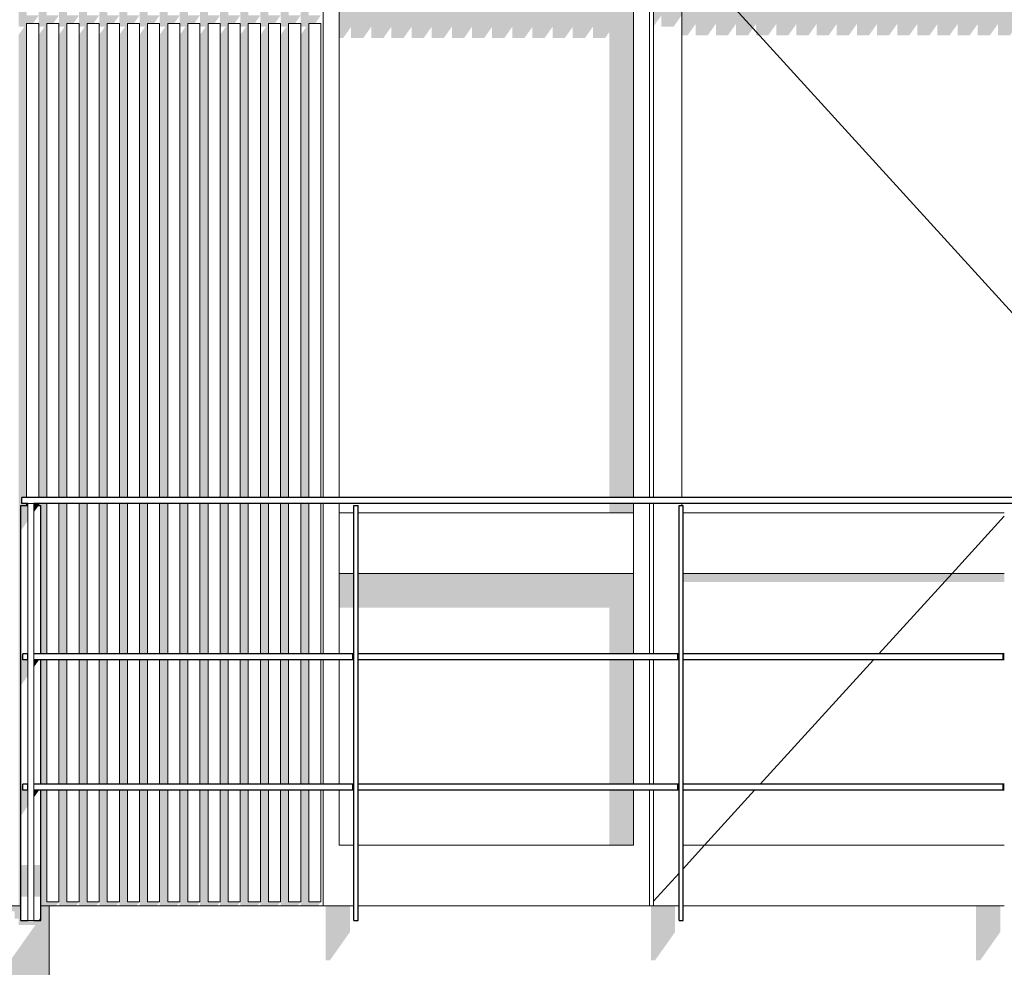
# Model space of a CAD drawing. Header units: metres. Extents: x -52 to 321, y -8 to 26.
# Tile 278 of 333: x 302.97 to 305.41, y 3.19 to 5.55. Entities that reach past the tile are written whole.
import ezdxf

# ---------------------------------------------------------------- set-up
doc = ezdxf.new("R2010")
doc.units = ezdxf.units.M
doc.header["$MEASUREMENT"] = 0
for name, color, linetype in [('10 Wand außen', 7, 'Continuous'), ('20 Decke', 7, 'Continuous'), ('40 Absturzsicherung', 7, 'Continuous'), ('50 Sanitäreinrichtung', 7, 'Continuous'), ('94 Genehmigungsplanung Bemaßung', 7, 'Continuous')]:
    doc.layers.add(name, color=color, linetype=linetype)
doc.styles.add('ERSTELLTER_STIL_2', font='arial.ttf')
doc.dimstyles.new('ERSTELLTER_STIL__1', dxfattribs={"dimtxt": 0.25, "dimasz": 0.19, "dimexe": 0.18, "dimexo": 0.1, "dimgap": 0, "dimtad": 1, "dimtih": 1, "dimtoh": 1, "dimzin": 0, "dimdsep": 46, "dimtxsty": 'ERSTELLTER_STIL_2', "dimblk": 'ARROWHEAD_6', "dimblk1": 'ARROWHEAD_6', "dimblk2": 'ARROWHEAD_6', "dimcen": 0.09, "dimclrd": 7, "dimclre": 7, "dimclrt": 7, "dimazin": 0, "dimtfac": 1, "dimtdec": 4, "dimtmove": 0, "dimatfit": 3, "dimfxl": 1, "dimtolj": 1, "dimtzin": 0, "dimarcsym": 0})

# ---------------------------------------------------------------- blocks, each defined once
blk = doc.blocks.new('*D55', base_point=(33626.1154, -0.0027))
at = {"layer": '94 Genehmigungsplanung Bemaßung', "color": 7, "linetype": 'Continuous', "lineweight": 13}
for p, q in [((297.0161, 9.1905), (297.0161, 9.5655)), ((312.8361, 9.1905), (312.8361, 9.5655)), ((297.1161, 9.478), (296.9161, 9.278)), ((312.7361, 9.278), (312.9361, 9.478)), ((296.8661, 9.378), (297.0161, 9.378)), ((297.0161, 9.378), (312.8361, 9.378)), ((312.8361, 9.378), (312.9861, 9.378))]:
    blk.add_line(p, q, dxfattribs=at)
at = {"layer": '94 Genehmigungsplanung Bemaßung', "color": 7, "lineweight": 13, "insert": (304.4971, 9.428), "char_height": 0.25, "attachment_point": 7, "style": 'ERSTELLTER_STIL_2'}
blk.add_mtext('\\A1;{\\pql;\\fArial|b0|i0|c0|p0;\\W1.000000;15,82}', dxfattribs=at)
blk = doc.blocks.new('ARROWHEAD_6')
at = {"color": 0, "linetype": 'Continuous', "lineweight": 0}
for p, q in [((-0.5, -0.5), (0.5, 0.5)), ((0, 0), (-1, 0))]:
    blk.add_line(p, q, dxfattribs=at)

msp = doc.modelspace()

# ---------------------------------------------------------------- hatches: boundary and pattern name
at = {"layer": '10 Wand außen', "linetype": 'Continuous', "lineweight": 0, "true_color": 0x000000}
for points in [[(303.7616, 5.8073), (303.7616, 5.5008), (303.7711, 5.5008), (303.7911, 5.5291), (303.7911, 5.5008), (303.8211, 5.5008), (303.8411, 5.5291), (303.8411, 5.5008), (303.8711, 5.5008), (303.8911, 5.5291), (303.8911, 5.5008), (303.9211, 5.5008), (303.9411, 5.5291), (303.9411, 5.5008), (303.9711, 5.5008), (303.9911, 5.5291), (303.9911, 5.5008), (304.0211, 5.5008), (304.0411, 5.5291), (304.0411, 5.5008), (304.0711, 5.5008), (304.0911, 5.5291), (304.0911, 5.5008), (304.1211, 5.5008), (304.1411, 5.5291), (304.1411, 5.5008), (304.1711, 5.5008), (304.1911, 5.5291), (304.1911, 5.5008), (304.2211, 5.5008), (304.2411, 5.5291), (304.2411, 5.5008), (304.2711, 5.5008), (304.2911, 5.5291), (304.2911, 5.5008), (304.3211, 5.5008), (304.3411, 5.5291), (304.3411, 5.5008), (304.3711, 5.5008), (304.3911, 5.5291), (304.3911, 5.5008), (304.4211, 5.5008), (304.4315, 5.5155), (304.4315, 4.3603), (304.4915, 4.3603), (304.4915, 5.8073)], [(304.6115, 5.7273), (304.5415, 5.7273), (304.5415, 5.5296), (304.5611, 5.5573), (304.5611, 5.5291), (304.5911, 5.5291), (304.6111, 5.5573), (304.6111, 5.5291), (304.6115, 5.5291)], [(305.5715, 5.7273), (304.6115, 5.7273), (304.6115, 5.5078), (304.6261, 5.5078), (304.6461, 5.5361), (304.6461, 5.5078), (304.6761, 5.5078), (304.6961, 5.5361), (304.6961, 5.5078), (304.7261, 5.5078), (304.7461, 5.5361), (304.7461, 5.5078), (304.7761, 5.5078), (304.7961, 5.5361), (304.7961, 5.5078), (304.8261, 5.5078), (304.8461, 5.5361), (304.8461, 5.5078), (304.8761, 5.5078), (304.8961, 5.5361), (304.8961, 5.5078), (304.9261, 5.5078), (304.9461, 5.5361), (304.9461, 5.5078), (304.9761, 5.5078), (304.9961, 5.5361), (304.9961, 5.5078), (305.0261, 5.5078), (305.0461, 5.5361), (305.0461, 5.5078), (305.0761, 5.5078), (305.0961, 5.5361), (305.0961, 5.5078), (305.1261, 5.5078), (305.1461, 5.5361), (305.1461, 5.5078), (305.1761, 5.5078), (305.1961, 5.5361), (305.1961, 5.5078), (305.2261, 5.5078), (305.2461, 5.5361), (305.2461, 5.5078), (305.2761, 5.5078), (305.2961, 5.5361), (305.2961, 5.5078), (305.3261, 5.5078), (305.3461, 5.5361), (305.3461, 5.5078), (305.3761, 5.5078), (305.3961, 5.5361), (305.3961, 5.5078), (305.4261, 5.5078), (305.4461, 5.5361), (305.4461, 5.5078), (305.4761, 5.5078), (305.4961, 5.5361), (305.4961, 5.2178), (305.5102, 5.2178), (305.4961, 5.1978), (305.4961, 4.3603), (305.5715, 4.3603)], [(304.4315, 4.3453), (304.4315, 4.3223), (304.4915, 4.3223), (304.4915, 4.3453)], [(303.7616, 4.1723), (303.7616, 4.0874), (303.7983, 4.0874), (303.7983, 4.1723)], [(304.4915, 4.1723), (303.8083, 4.1723), (303.8083, 4.0874), (304.4315, 4.0874), (304.4315, 3.9722), (304.4915, 3.9722)], [(305.4119, 4.1723), (304.6151, 4.1723), (304.6151, 4.151), (305.4119, 4.151)], [(304.4315, 3.9572), (304.4315, 3.6487), (304.4915, 3.6487), (304.4915, 3.9572)], [(304.4315, 3.4973), (304.4915, 3.4973), (304.4915, 3.6337), (304.4315, 3.6337)]]:
    msp.add_hatch(color=18, dxfattribs=at).paths.add_polyline_path(points)
h = msp.add_hatch(color=18, dxfattribs=at)
h.paths.add_polyline_path([(297.0961, 3.329), (297.099, 3.3331), (297.1061, 3.3331), (297.1061, 3.3148), (297.1361, 3.3148), (297.149, 3.3331), (297.1561, 3.3331), (297.1561, 3.3148), (297.1861, 3.3148), (297.199, 3.3331), (297.2061, 3.3331), (297.2061, 3.3148), (297.2361, 3.3148), (297.249, 3.3331), (297.2561, 3.3331), (297.2561, 3.3148), (297.2861, 3.3148), (297.299, 3.3331), (297.3061, 3.3331), (297.3061, 3.3148), (297.3361, 3.3148), (297.349, 3.3331), (297.3561, 3.3331), (297.3561, 3.3148), (297.3861, 3.3148), (297.399, 3.3331), (297.4061, 3.3331), (297.4061, 3.3148), (297.4361, 3.3148), (297.449, 3.3331), (297.4561, 3.3331), (297.4561, 3.3148), (297.4861, 3.3148), (297.499, 3.3331), (297.5061, 3.3331), (297.5061, 3.3148), (297.5361, 3.3148), (297.549, 3.3331), (297.5561, 3.3331), (297.5561, 3.3148), (297.5861, 3.3148), (297.599, 3.3331), (297.6061, 3.3331), (297.6061, 3.3148), (297.6361, 3.3148), (297.649, 3.3331), (297.6561, 3.3331), (297.6561, 3.3148), (297.6861, 3.3148), (297.699, 3.3331), (297.7061, 3.3331), (297.7061, 3.3148), (297.7361, 3.3148), (297.749, 3.3331), (297.7561, 3.3331), (297.7561, 3.3148), (297.7861, 3.3148), (297.799, 3.3331), (297.8061, 3.3331), (297.8061, 3.3148), (297.8361, 3.3148), (297.849, 3.3331), (297.8561, 3.3331), (297.8561, 3.3148), (297.8861, 3.3148), (297.899, 3.3331), (297.9061, 3.3331), (297.9061, 3.3148), (297.9361, 3.3148), (297.949, 3.3331), (297.9561, 3.3331), (297.9561, 3.3148), (297.9861, 3.3148), (297.999, 3.3331), (298.0061, 3.3331), (298.0061, 3.3148), (298.0361, 3.3148), (298.049, 3.3331), (298.0561, 3.3331), (298.0561, 3.3148), (298.0861, 3.3148), (298.099, 3.3331), (298.1061, 3.3331), (298.1061, 3.3148), (298.1361, 3.3148), (298.149, 3.3331), (298.1561, 3.3331), (298.1561, 3.3148), (298.1861, 3.3148), (298.199, 3.3331), (298.2061, 3.3331), (298.2061, 3.3148), (298.2361, 3.3148), (298.249, 3.3331), (298.2561, 3.3331), (298.2561, 3.3148), (298.2861, 3.3148), (298.299, 3.3331), (298.3061, 3.3331), (298.3061, 3.3148), (298.3361, 3.3148), (298.349, 3.3331), (298.3561, 3.3331), (298.3561, 3.3148), (298.3861, 3.3148), (298.399, 3.3331), (298.4061, 3.3331), (298.4061, 3.3148), (298.4361, 3.3148), (298.449, 3.3331), (298.4561, 3.3331), (298.4561, 3.3148), (298.4861, 3.3148), (298.499, 3.3331), (298.5061, 3.3331), (298.5061, 3.3148), (298.5361, 3.3148), (298.549, 3.3331), (298.5561, 3.3331), (298.5561, 3.3148), (298.5861, 3.3148), (298.599, 3.3331), (298.6061, 3.3331), (298.6061, 3.3148), (298.6361, 3.3148), (298.649, 3.3331), (298.6561, 3.3331), (298.6561, 3.3148), (298.6861, 3.3148), (298.699, 3.3331), (298.7061, 3.3331), (298.7061, 3.3148), (298.7361, 3.3148), (298.749, 3.3331), (298.7561, 3.3331), (298.7561, 3.3148), (298.7861, 3.3148), (298.799, 3.3331), (298.8061, 3.3331), (298.8061, 3.3148), (298.8361, 3.3148), (298.849, 3.3331), (298.8561, 3.3331), (298.8561, 3.3148), (298.8861, 3.3148), (298.899, 3.3331), (298.9061, 3.3331), (298.9061, 3.3148), (298.9361, 3.3148), (298.949, 3.3331), (298.9561, 3.3331), (298.9561, 3.3148), (298.9861, 3.3148), (298.999, 3.3331), (299.0061, 3.3331), (299.0061, 3.3148), (299.0361, 3.3148), (299.049, 3.3331), (299.0561, 3.3331), (299.0561, 3.3148), (299.0861, 3.3148), (299.099, 3.3331), (299.1061, 3.3331), (299.1061, 3.3148), (299.1361, 3.3148), (299.149, 3.3331), (299.1561, 3.3331), (299.1561, 3.3148), (299.1861, 3.3148), (299.199, 3.3331), (299.2061, 3.3331), (299.2061, 3.3148), (299.2361, 3.3148), (299.249, 3.3331), (299.2561, 3.3331), (299.2561, 3.3148), (299.2861, 3.3148), (299.299, 3.3331), (299.3061, 3.3331), (299.3061, 3.3148), (299.3361, 3.3148), (299.349, 3.3331), (299.3561, 3.3331), (299.3561, 3.3148), (299.3861, 3.3148), (299.399, 3.3331), (299.4061, 3.3331), (299.4061, 3.3148), (299.4361, 3.3148), (299.449, 3.3331), (299.4561, 3.3331), (299.4561, 3.3148), (299.4861, 3.3148), (299.499, 3.3331), (299.5061, 3.3331), (299.5061, 3.3148), (299.5361, 3.3148), (299.549, 3.3331), (299.5561, 3.3331), (299.5561, 3.3148), (299.5861, 3.3148), (299.599, 3.3331), (299.6061, 3.3331), (299.6061, 3.3148), (299.6361, 3.3148), (299.649, 3.3331), (299.6561, 3.3331), (299.6561, 3.3148), (299.6861, 3.3148), (299.699, 3.3331), (299.7061, 3.3331), (299.7061, 3.3148), (299.7361, 3.3148), (299.749, 3.3331), (299.7561, 3.3331), (299.7561, 3.3148), (299.7861, 3.3148), (299.799, 3.3331), (299.8061, 3.3331), (299.8061, 3.3148), (299.8361, 3.3148), (299.849, 3.3331), (299.8561, 3.3331), (299.8561, 3.3148), (299.8861, 3.3148), (299.899, 3.3331), (299.9061, 3.3331), (299.9061, 3.3148), (299.9361, 3.3148), (299.949, 3.3331), (299.9561, 3.3331), (299.9561, 3.3148), (299.9861, 3.3148), (299.999, 3.3331), (300.0061, 3.3331), (300.0061, 3.3148), (300.0361, 3.3148), (300.049, 3.3331), (300.0561, 3.3331), (300.0561, 3.3148), (300.0861, 3.3148), (300.099, 3.3331), (300.1061, 3.3331), (300.1061, 3.3148), (300.1361, 3.3148), (300.149, 3.3331), (300.1561, 3.3331), (300.1561, 3.3148), (300.1861, 3.3148), (300.199, 3.3331), (300.2061, 3.3331), (300.2061, 3.3148), (300.2361, 3.3148), (300.249, 3.3331), (300.2561, 3.3331), (300.2561, 3.3148), (300.2861, 3.3148), (300.299, 3.3331), (300.3061, 3.3331), (300.3061, 3.3148), (300.3361, 3.3148), (300.349, 3.3331), (300.3561, 3.3331), (300.3561, 3.3148), (300.3861, 3.3148), (300.399, 3.3331), (300.4061, 3.3331), (300.4061, 3.3148), (300.4361, 3.3148), (300.449, 3.3331), (300.4561, 3.3331), (300.4561, 3.3148), (300.4861, 3.3148), (300.499, 3.3331), (300.5061, 3.3331), (300.5061, 3.3148), (300.5361, 3.3148), (300.549, 3.3331), (300.5561, 3.3331), (300.5561, 3.3148), (300.5861, 3.3148), (300.599, 3.3331), (300.6061, 3.3331), (300.6061, 3.3148), (300.6361, 3.3148), (300.649, 3.3331), (300.6561, 3.3331), (300.6561, 3.3148), (300.6861, 3.3148), (300.699, 3.3331), (300.7061, 3.3331), (300.7061, 3.3148), (300.7361, 3.3148), (300.749, 3.3331), (300.7561, 3.3331), (300.7561, 3.3148), (300.7861, 3.3148), (300.799, 3.3331), (300.8061, 3.3331), (300.8061, 3.3148), (300.8361, 3.3148), (300.849, 3.3331), (300.8561, 3.3331), (300.8561, 3.3148), (300.8861, 3.3148), (300.899, 3.3331), (300.9061, 3.3331), (300.9061, 3.3148), (300.9361, 3.3148), (300.949, 3.3331), (300.9561, 3.3331), (300.9561, 3.3148), (300.9861, 3.3148), (300.999, 3.3331), (301.0061, 3.3331), (301.0061, 3.3148), (301.0361, 3.3148), (301.049, 3.3331), (301.0561, 3.3331), (301.0561, 3.3148), (301.0861, 3.3148), (301.099, 3.3331), (301.1061, 3.3331), (301.1061, 3.3148), (301.1361, 3.3148), (301.149, 3.3331), (301.1561, 3.3331), (301.1561, 3.3148), (301.1861, 3.3148), (301.199, 3.3331), (301.2061, 3.3331), (301.2061, 3.3148), (301.2361, 3.3148), (301.249, 3.3331), (301.2561, 3.3331), (301.2561, 3.3148), (301.2861, 3.3148), (301.299, 3.3331), (301.3061, 3.3331), (301.3061, 3.3148), (301.3361, 3.3148), (301.349, 3.3331), (301.3561, 3.3331), (301.3561, 3.3148), (301.3861, 3.3148), (301.399, 3.3331), (301.4061, 3.3331), (301.4061, 3.3148), (301.4361, 3.3148), (301.449, 3.3331), (301.4561, 3.3331), (301.4561, 3.3148), (301.4861, 3.3148), (301.499, 3.3331), (301.5061, 3.3331), (301.5061, 3.3148), (301.5361, 3.3148), (301.549, 3.3331), (301.5561, 3.3331), (301.5561, 3.3148), (301.5861, 3.3148), (301.599, 3.3331), (301.6061, 3.3331), (301.6061, 3.3148), (301.6361, 3.3148), (301.649, 3.3331), (301.6561, 3.3331), (301.6561, 3.3148), (301.6861, 3.3148), (301.699, 3.3331), (301.7061, 3.3331), (301.7061, 3.3148), (301.7361, 3.3148), (301.749, 3.3331), (301.7561, 3.3331), (301.7561, 3.3148), (301.7861, 3.3148), (301.799, 3.3331), (301.8061, 3.3331), (301.8061, 3.3148), (301.8361, 3.3148), (301.849, 3.3331), (301.8561, 3.3331), (301.8561, 3.3148), (301.8861, 3.3148), (301.899, 3.3331), (301.9061, 3.3331), (301.9061, 3.3148), (301.9361, 3.3148), (301.949, 3.3331), (301.9561, 3.3331), (301.9561, 3.3148), (301.9861, 3.3148), (301.999, 3.3331), (302.0061, 3.3331), (302.0061, 3.3148), (302.0361, 3.3148), (302.049, 3.3331), (302.0561, 3.3331), (302.0561, 3.3148), (302.0861, 3.3148), (302.099, 3.3331), (302.1061, 3.3331), (302.1061, 3.3148), (302.1361, 3.3148), (302.149, 3.3331), (302.1561, 3.3331), (302.1561, 3.3148), (302.1861, 3.3148), (302.199, 3.3331), (302.2061, 3.3331), (302.2061, 3.3148), (302.2348, 3.3148), (301.6066, 2.4264), (301.6066, 2.4114), (301.6216, 2.4114), (301.6216, 2.056), (301.6116, 2.0418), (301.6116, 2.0268), (301.6216, 2.0268), (301.6216, 1.7324), (301.6116, 1.7183), (301.6116, 1.7033), (301.6216, 1.7033), (301.6216, 1.3764), (301.6366, 1.3764), (301.6816, 1.44), (301.6816, 1.7033), (301.8791, 1.7033), (301.7416, 1.5088), (301.7416, 1.356), (302.4287, 1.356), (302.4287, 1.2088), (302.9616, 1.2088), (302.9616, -0.0027), (303.0916, -0.0027), (303.0916, 3.0473), (303.0416, 3.0473), (303.0416, 3.3473), (303.0216, 3.3473), (303.0216, 3.3103), (302.9716, 3.3103), (302.9716, 3.3473), (297.0961, 3.3473)])
h.paths.add_polyline_path([(301.8729, 2.4114), (301.6816, 2.1408), (301.6816, 2.4114)], flags=0)
h.paths.add_polyline_path([(301.8297, 2.0268), (301.6816, 1.8173), (301.6816, 2.0268)], flags=0)
h.paths.add_polyline_path([(301.7022, 2.0984), (301.9235, 2.4114), (302.1017, 2.4114), (301.8803, 2.0984)], flags=0)
h.paths.add_polyline_path([(301.7022, 1.7749), (301.8803, 2.0268), (302.1079, 2.0268), (301.9297, 1.7749)], flags=0)
h.paths.add_polyline_path([(301.7072, 2.49), (302.2941, 3.32), (302.2941, 3.007), (301.9285, 2.49)], flags=0)
h.paths.add_polyline_path([(301.9309, 2.0984), (302.1523, 2.4114), (302.2941, 2.4114), (302.2941, 2.3522), (302.338, 2.3522), (302.1585, 2.0984)], flags=0)
h.paths.add_polyline_path([(302.1573, 2.49), (301.9791, 2.49), (302.2941, 2.9355), (302.2941, 2.6835)], flags=0)
h.paths.add_polyline_path([(302.2941, 2.49), (302.2079, 2.49), (302.2941, 2.6119)], flags=0)
h.paths.add_polyline_path([(302.3541, 2.375), (302.3541, 2.4114), (302.3798, 2.4114)], flags=0)
h.paths.add_polyline_path([(302.3541, 3.0919), (302.3541, 3.3331), (302.3561, 3.3331), (302.3561, 3.3148), (302.3861, 3.3148), (302.399, 3.3331), (302.4061, 3.3331), (302.4061, 3.3148), (302.4361, 3.3148), (302.449, 3.3331), (302.4561, 3.3331), (302.4561, 3.3148), (302.4861, 3.3148), (302.499, 3.3331), (302.5061, 3.3331), (302.5061, 3.3148), (302.5117, 3.3148)], flags=0)
h.paths.add_polyline_path([(302.3541, 2.7684), (302.3541, 3.0203), (302.5623, 3.3148), (302.5861, 3.3148), (302.599, 3.3331), (302.6061, 3.3331), (302.6061, 3.3148), (302.6361, 3.3148), (302.649, 3.3331), (302.6561, 3.3331), (302.6561, 3.3148), (302.6861, 3.3148), (302.699, 3.3331), (302.7061, 3.3331), (302.7061, 3.3148), (302.7361, 3.3148), (302.749, 3.3331), (302.7534, 3.3331)], flags=0)
h.paths.add_polyline_path([(302.4354, 2.49), (302.3541, 2.49), (302.3541, 2.6968), (302.804, 3.3331), (302.8061, 3.3331), (302.8061, 3.3148), (302.8361, 3.3148), (302.849, 3.3331), (302.8561, 3.3331), (302.8561, 3.3148), (302.8861, 3.3148), (302.899, 3.3331), (302.9061, 3.3331), (302.9061, 3.3148), (302.9361, 3.3148), (302.949, 3.3331), (302.9561, 3.3331), (302.9561, 3.3148), (302.9666, 3.3148), (302.9666, 3.2997), (303.008, 3.2997)], flags=0)
at = {"layer": '20 Decke', "linetype": 'Continuous', "lineweight": 0, "true_color": 0x000000}
for points in [[(303.7283, 3.3473), (303.7283, 3.2113), (303.7383, 3.2113), (303.7883, 3.282), (303.7883, 3.3473)], [(304.5951, 3.3473), (304.5351, 3.3473), (304.5351, 3.2113), (304.5451, 3.2113), (304.5951, 3.282)], [(305.3419, 3.2113), (305.3519, 3.2113), (305.4019, 3.282), (305.4019, 3.3473), (305.3419, 3.3473)]]:
    msp.add_hatch(color=18, dxfattribs=at).paths.add_polyline_path(points)
at = {"layer": '40 Absturzsicherung', "linetype": 'Continuous', "lineweight": 0, "true_color": 0x000000}
for points in [[(302.9716, 4.2781), (302.9891, 4.3029), (302.9891, 4.3403), (302.9716, 4.3403)], [(303.0155, 4.3403), (303.0041, 4.3403), (303.0041, 4.3241)], [(302.9716, 3.8936), (302.9891, 3.9183), (302.9891, 3.9572), (302.9766, 3.9572), (302.9766, 3.9722), (302.9716, 3.9652)], [(302.9866, 3.9722), (302.9866, 3.9572), (302.9891, 3.9572), (302.9891, 3.9722)], [(303.7983, 3.9722), (303.7933, 3.9722), (303.7933, 3.9572), (303.7983, 3.9572)], [(304.6001, 3.9722), (304.6001, 3.9572), (304.6051, 3.9572), (304.6051, 3.9722)], [(305.4069, 3.9722), (305.4069, 3.9572), (305.4119, 3.9572), (305.4119, 3.9722)], [(303.0166, 3.9572), (303.0041, 3.9572), (303.0041, 3.9396)], [(302.9766, 3.6487), (302.9716, 3.6416), (302.9716, 3.5701), (302.9891, 3.5948), (302.9891, 3.6337), (302.9766, 3.6337)], [(302.9866, 3.6487), (302.9866, 3.6337), (302.9891, 3.6337), (302.9891, 3.6487)], [(303.7983, 3.6487), (303.7933, 3.6487), (303.7933, 3.6337), (303.7983, 3.6337)], [(304.6001, 3.6487), (304.6001, 3.6337), (304.6051, 3.6337), (304.6051, 3.6487)], [(305.4069, 3.6337), (305.4119, 3.6337), (305.4119, 3.6487), (305.4069, 3.6487)], [(303.0166, 3.6337), (303.0041, 3.6337), (303.0041, 3.616)], [(302.9891, 3.4481), (302.9716, 3.4481), (302.9716, 3.3695), (302.9891, 3.3695)], [(303.0216, 3.4481), (303.0041, 3.4481), (303.0041, 3.3695), (303.0216, 3.3695)], [(303.0216, 3.319), (303.0155, 3.3103), (303.0216, 3.3103)]]:
    msp.add_hatch(color=18, dxfattribs=at).paths.add_polyline_path(points)
at = {"layer": '50 Sanitäreinrichtung', "linetype": 'Continuous', "lineweight": 0, "true_color": 0x000000}
for points in [[(303.6661, 5.509), (303.6661, 4.3603), (303.6861, 4.3603), (303.6861, 5.5373), (303.7019, 5.5373), (303.7161, 5.5573), (303.6861, 5.5573), (303.6861, 6.9161), (303.6661, 6.9133), (303.6661, 5.5573), (303.6661, 5.5373), (303.6661, 5.529), (303.6802, 5.529)], [(303.5161, 5.5373), (303.5161, 5.529), (303.5302, 5.529), (303.5161, 5.509), (303.5161, 4.3603), (303.5361, 4.3603), (303.5361, 5.5373), (303.5519, 5.5373), (303.5661, 5.5573), (303.5361, 5.5573), (303.5361, 6.8951), (303.5161, 6.8922), (303.5161, 5.5573)], [(303.5661, 5.5573), (303.5661, 5.5373), (303.5661, 5.529), (303.5802, 5.529), (303.5661, 5.509), (303.5661, 4.3603), (303.5861, 4.3603), (303.5861, 5.5373), (303.6019, 5.5373), (303.6161, 5.5573), (303.5861, 5.5573), (303.5861, 6.9021), (303.5661, 6.8993)], [(303.6161, 6.9063), (303.6161, 5.5573), (303.6161, 5.5373), (303.6161, 5.529), (303.6302, 5.529), (303.6161, 5.509), (303.6161, 4.3603), (303.6361, 4.3603), (303.6361, 5.5373), (303.6519, 5.5373), (303.6661, 5.5573), (303.6361, 5.5573), (303.6361, 6.9091)], [(303.3161, 6.8641), (303.3161, 5.5573), (303.3161, 5.5373), (303.3161, 5.529), (303.3302, 5.529), (303.3161, 5.509), (303.3161, 4.3603), (303.3361, 4.3603), (303.3361, 5.5373), (303.3519, 5.5373), (303.3661, 5.5573), (303.3361, 5.5573), (303.3361, 6.8669)], [(303.3661, 5.5373), (303.3661, 5.529), (303.3802, 5.529), (303.3661, 5.509), (303.3661, 4.3603), (303.3861, 4.3603), (303.3861, 5.5373), (303.4019, 5.5373), (303.4161, 5.5573), (303.3861, 5.5573), (303.3861, 6.874), (303.3661, 6.8712), (303.3661, 5.5573)], [(303.4161, 5.5373), (303.4161, 5.529), (303.4302, 5.529), (303.4161, 5.509), (303.4161, 4.3603), (303.4361, 4.3603), (303.4361, 5.5373), (303.4519, 5.5373), (303.4661, 5.5573), (303.4361, 5.5573), (303.4361, 6.881), (303.4161, 6.8782), (303.4161, 5.5573)], [(303.4661, 5.5573), (303.4661, 5.5373), (303.4661, 5.529), (303.4802, 5.529), (303.4661, 5.509), (303.4661, 4.3603), (303.4861, 4.3603), (303.4861, 5.5373), (303.5019, 5.5373), (303.5161, 5.5573), (303.4861, 5.5573), (303.4861, 6.888), (303.4661, 6.8852)], [(303.1661, 5.529), (303.1802, 5.529), (303.1661, 5.509), (303.1661, 4.3603), (303.1861, 4.3603), (303.1861, 5.5373), (303.2019, 5.5373), (303.2161, 5.5573), (303.1861, 5.5573), (303.1861, 6.8459), (303.1661, 6.8431), (303.1661, 5.5573), (303.1661, 5.5373)], [(303.2161, 5.529), (303.2302, 5.529), (303.2161, 5.509), (303.2161, 4.3603), (303.2361, 4.3603), (303.2361, 5.5373), (303.2519, 5.5373), (303.2661, 5.5573), (303.2361, 5.5573), (303.2361, 6.8529), (303.2161, 6.8501), (303.2161, 5.5573), (303.2161, 5.5373)], [(303.2661, 4.3603), (303.2861, 4.3603), (303.2861, 5.5373), (303.3019, 5.5373), (303.3161, 5.5573), (303.2861, 5.5573), (303.2861, 6.8599), (303.2661, 6.8571), (303.2661, 5.5573), (303.2661, 5.5373), (303.2661, 5.529), (303.2802, 5.529), (303.2661, 5.509)], [(302.9661, 5.5373), (302.9661, 5.529), (302.9802, 5.529), (302.9661, 5.509), (302.9661, 3.3573), (302.9661, 3.3473), (302.9716, 3.3473), (302.9716, 4.3403), (302.9861, 4.3403), (302.9861, 4.3453), (302.9741, 4.3453), (302.9741, 4.3603), (302.9861, 4.3603), (302.9861, 5.5373), (303.0019, 5.5373), (303.0161, 5.5573), (302.9861, 5.5573), (302.9861, 6.8178), (302.9661, 6.8149), (302.9661, 5.5573)], [(303.0161, 5.509), (303.0161, 4.3603), (303.0361, 4.3603), (303.0361, 5.5373), (303.0519, 5.5373), (303.0661, 5.5573), (303.0361, 5.5573), (303.0361, 6.8248), (303.0161, 6.822), (303.0161, 5.5573), (303.0161, 5.5373), (303.0161, 5.529), (303.0302, 5.529)], [(303.0661, 5.509), (303.0661, 4.3603), (303.0861, 4.3603), (303.0861, 5.5373), (303.1019, 5.5373), (303.1161, 5.5573), (303.0861, 5.5573), (303.0861, 6.8318), (303.0661, 6.829), (303.0661, 5.5573), (303.0661, 5.5373), (303.0661, 5.529), (303.0802, 5.529)], [(303.1161, 5.5573), (303.1161, 5.5373), (303.1161, 5.529), (303.1302, 5.529), (303.1161, 5.509), (303.1161, 4.3603), (303.1361, 4.3603), (303.1361, 5.5373), (303.1519, 5.5373), (303.1661, 5.5573), (303.1361, 5.5573), (303.1361, 6.8388), (303.1161, 6.836)], [(302.9861, 4.3403), (302.9891, 4.3403), (302.9891, 4.3453), (302.9861, 4.3453)], [(303.0161, 4.3453), (303.0041, 4.3453), (303.0041, 4.3403), (303.0155, 4.3403), (303.0161, 4.3411)], [(303.0161, 4.3403), (303.0216, 4.3403), (303.0216, 3.9722), (303.0361, 3.9722), (303.0361, 4.3453), (303.0161, 4.3453)], [(303.0661, 3.9722), (303.0861, 3.9722), (303.0861, 4.3453), (303.0661, 4.3453)], [(303.1361, 4.3453), (303.1161, 4.3453), (303.1161, 3.9722), (303.1361, 3.9722)], [(303.1661, 4.3453), (303.1661, 3.9722), (303.1861, 3.9722), (303.1861, 4.3453)], [(303.2361, 4.3453), (303.2161, 4.3453), (303.2161, 3.9722), (303.2361, 3.9722)], [(303.2661, 4.3453), (303.2661, 3.9722), (303.2861, 3.9722), (303.2861, 4.3453)], [(303.3161, 4.3453), (303.3161, 3.9722), (303.3361, 3.9722), (303.3361, 4.3453)], [(303.3661, 3.9722), (303.3861, 3.9722), (303.3861, 4.3453), (303.3661, 4.3453)], [(303.4361, 4.3453), (303.4161, 4.3453), (303.4161, 3.9722), (303.4361, 3.9722)], [(303.4661, 4.3453), (303.4661, 3.9722), (303.4861, 3.9722), (303.4861, 4.3453)], [(303.5361, 4.3453), (303.5161, 4.3453), (303.5161, 3.9722), (303.5361, 3.9722)], [(303.5661, 3.9722), (303.5861, 3.9722), (303.5861, 4.3453), (303.5661, 4.3453)], [(303.6361, 4.3453), (303.6161, 4.3453), (303.6161, 3.9722), (303.6361, 3.9722)], [(303.6661, 4.3453), (303.6661, 3.9722), (303.6861, 3.9722), (303.6861, 4.3453)], [(303.0216, 3.9572), (303.0216, 3.6487), (303.0361, 3.6487), (303.0361, 3.9572)], [(303.0861, 3.9572), (303.0661, 3.9572), (303.0661, 3.6487), (303.0861, 3.6487)], [(303.1161, 3.9572), (303.1161, 3.6487), (303.1361, 3.6487), (303.1361, 3.9572)], [(303.1661, 3.6487), (303.1861, 3.6487), (303.1861, 3.9572), (303.1661, 3.9572)], [(303.2361, 3.9572), (303.2161, 3.9572), (303.2161, 3.6487), (303.2361, 3.6487)], [(303.2661, 3.9572), (303.2661, 3.6487), (303.2861, 3.6487), (303.2861, 3.9572)], [(303.3361, 3.9572), (303.3161, 3.9572), (303.3161, 3.6487), (303.3361, 3.6487)], [(303.3661, 3.6487), (303.3861, 3.6487), (303.3861, 3.9572), (303.3661, 3.9572)], [(303.4161, 3.6487), (303.4361, 3.6487), (303.4361, 3.9572), (303.4161, 3.9572)], [(303.4861, 3.9572), (303.4661, 3.9572), (303.4661, 3.6487), (303.4861, 3.6487)], [(303.5161, 3.6487), (303.5361, 3.6487), (303.5361, 3.9572), (303.5161, 3.9572)], [(303.5661, 3.9572), (303.5661, 3.6487), (303.5861, 3.6487), (303.5861, 3.9572)], [(303.6161, 3.6487), (303.6361, 3.6487), (303.6361, 3.9572), (303.6161, 3.9572)], [(303.6661, 3.6487), (303.6861, 3.6487), (303.6861, 3.9572), (303.6661, 3.9572)], [(303.0216, 3.6337), (303.0216, 3.3473), (303.059, 3.3473), (303.0661, 3.3573), (303.0361, 3.3573), (303.0361, 3.6337)], [(303.0661, 3.3573), (303.0661, 3.3473), (303.109, 3.3473), (303.1161, 3.3573), (303.0861, 3.3573), (303.0861, 3.6337), (303.0661, 3.6337)], [(303.1161, 3.3573), (303.1161, 3.3473), (303.159, 3.3473), (303.1661, 3.3573), (303.1361, 3.3573), (303.1361, 3.6337), (303.1161, 3.6337)], [(303.1661, 3.3573), (303.1661, 3.3473), (303.209, 3.3473), (303.2161, 3.3573), (303.1861, 3.3573), (303.1861, 3.6337), (303.1661, 3.6337)], [(303.2161, 3.3573), (303.2161, 3.3473), (303.259, 3.3473), (303.2661, 3.3573), (303.2361, 3.3573), (303.2361, 3.6337), (303.2161, 3.6337)], [(303.2661, 3.3473), (303.309, 3.3473), (303.3161, 3.3573), (303.2861, 3.3573), (303.2861, 3.6337), (303.2661, 3.6337), (303.2661, 3.3573)], [(303.3161, 3.6337), (303.3161, 3.3573), (303.3161, 3.3473), (303.359, 3.3473), (303.3661, 3.3573), (303.3361, 3.3573), (303.3361, 3.6337)], [(303.3661, 3.3573), (303.3661, 3.3473), (303.409, 3.3473), (303.4161, 3.3573), (303.3861, 3.3573), (303.3861, 3.6337), (303.3661, 3.6337)], [(303.4161, 3.6337), (303.4161, 3.3573), (303.4161, 3.3473), (303.459, 3.3473), (303.4661, 3.3573), (303.4361, 3.3573), (303.4361, 3.6337)], [(303.4661, 3.6337), (303.4661, 3.3573), (303.4661, 3.3473), (303.509, 3.3473), (303.5161, 3.3573), (303.4861, 3.3573), (303.4861, 3.6337)], [(303.5161, 3.3573), (303.5161, 3.3473), (303.559, 3.3473), (303.5661, 3.3573), (303.5361, 3.3573), (303.5361, 3.6337), (303.5161, 3.6337)], [(303.5861, 3.6337), (303.5661, 3.6337), (303.5661, 3.3573), (303.5661, 3.3473), (303.609, 3.3473), (303.6161, 3.3573), (303.5861, 3.3573)], [(303.6161, 3.6337), (303.6161, 3.3573), (303.6161, 3.3473), (303.659, 3.3473), (303.6661, 3.3573), (303.6361, 3.3573), (303.6361, 3.6337)], [(303.6661, 3.6337), (303.6661, 3.3573), (303.6661, 3.3473), (303.709, 3.3473), (303.7161, 3.3573), (303.6861, 3.3573), (303.6861, 3.6337)]]:
    msp.add_hatch(color=18, dxfattribs=at).paths.add_polyline_path(points)

# ---------------------------------------------------------------- linework, layer by layer
at = {"layer": '10 Wand außen', "color": 7, "linetype": 'Continuous', "lineweight": 18}
for p, q in [((303.7616, 5.8073), (303.7616, 4.3603)), ((304.4915, 4.3603), (304.4915, 5.8073)), ((304.5315, 5.8073), (304.5315, 4.3603)), ((304.5415, 5.7973), (304.5415, 4.3603)), ((303.7616, 4.3453), (303.7616, 4.3223)), ((304.4915, 4.3223), (304.4915, 4.3453)), ((304.5315, 4.3453), (304.5315, 3.9722)), ((304.5415, 4.3453), (304.5415, 3.9722)), ((303.7616, 4.3223), (303.7983, 4.3223)), ((303.7616, 4.1723), (303.7616, 4.3223)), ((303.8083, 4.3223), (304.4915, 4.3223)), ((304.4915, 4.3223), (304.4915, 4.1723)), ((303.7616, 4.1723), (303.7616, 3.9722)), ((303.7983, 4.1723), (303.7616, 4.1723)), ((304.4915, 4.1723), (303.8083, 4.1723)), ((304.4915, 3.9722), (304.4915, 4.1723)), ((303.7616, 3.9572), (303.7616, 3.6487)), ((304.4915, 3.6487), (304.4915, 3.9572)), ((304.5315, 3.9572), (304.5315, 3.6487)), ((304.5415, 3.9572), (304.5415, 3.6487)), ((303.7616, 3.6337), (303.7616, 3.4973)), ((304.4915, 3.4973), (304.4915, 3.6337)), ((304.5315, 3.6337), (304.5315, 3.4973)), ((304.5415, 3.6337), (304.5415, 3.3473)), ((303.7616, 3.4973), (303.7983, 3.4973)), ((303.8083, 3.4973), (304.4915, 3.4973)), ((304.5315, 3.4973), (304.5315, 3.3473))]:
    msp.add_line(p, q, dxfattribs=at)
at = {"layer": '10 Wand außen', "color": 7, "linetype": 'Continuous', "lineweight": 13}
for p, q in [((304.6115, 4.3603), (304.6115, 5.7273)), ((304.6115, 5.7194), (305.5715, 4.6651)), ((304.6115, 4.3403), (304.6115, 4.3453)), ((305.4119, 4.3223), (304.6151, 4.3223)), ((305.2827, 4.1723), (305.4119, 4.3141)), ((304.6151, 4.1723), (305.4119, 4.1723)), ((305.1006, 3.9722), (305.2827, 4.1723)), ((304.806, 3.6487), (305.0869, 3.9572)), ((304.6681, 3.4973), (304.7923, 3.6337)), ((304.6151, 3.4391), (304.6681, 3.4973)), ((305.4119, 3.4973), (304.6151, 3.4973)), ((304.5415, 3.3582), (304.6051, 3.4281))]:
    msp.add_line(p, q, dxfattribs=at)
at = {"layer": '20 Decke', "color": 7, "linetype": 'Continuous', "lineweight": 13}
for p, q in [((303.0416, 3.3473), (303.7983, 3.3473)), ((303.0416, 3.0473), (303.0416, 3.3473)), ((303.8083, 3.3473), (304.6051, 3.3473)), ((304.6151, 3.3473), (305.4119, 3.3473))]:
    msp.add_line(p, q, dxfattribs=at)
at = {"layer": '40 Absturzsicherung', "color": 250, "linetype": 'Continuous', "lineweight": 25, "true_color": 0x191919}
for p, q in [((302.9741, 4.3453), (302.9741, 4.3603)), ((306.2236, 4.3603), (302.9741, 4.3603)), ((302.9716, 4.3403), (302.9891, 4.3403)), ((302.9716, 3.3103), (302.9716, 4.3403)), ((302.9891, 4.3453), (302.9741, 4.3453)), ((306.2161, 4.3453), (303.0041, 4.3453)), ((303.0041, 4.3403), (303.0216, 4.3403)), ((303.0216, 3.9722), (303.0216, 4.3403)), ((303.7983, 4.3403), (303.8083, 4.3403)), ((303.7983, 3.3103), (303.7983, 4.3403)), ((303.8083, 3.3103), (303.8083, 4.3403)), ((304.6051, 4.3403), (304.6151, 4.3403)), ((304.6051, 3.3103), (304.6051, 4.3403)), ((304.6151, 3.3103), (304.6151, 4.3403)), ((302.9766, 3.9572), (302.9766, 3.9722)), ((302.9891, 3.9722), (302.9766, 3.9722)), ((303.7983, 3.9722), (303.0041, 3.9722)), ((304.6051, 3.9722), (303.8083, 3.9722)), ((305.4119, 3.9722), (304.6151, 3.9722)), ((302.9891, 3.9572), (302.9766, 3.9572)), ((303.7983, 3.9572), (303.0041, 3.9572)), ((303.0216, 3.6487), (303.0216, 3.9572)), ((304.6051, 3.9572), (303.8083, 3.9572)), ((305.4119, 3.9572), (304.6151, 3.9572)), ((302.9766, 3.6337), (302.9766, 3.6487)), ((302.9891, 3.6487), (302.9766, 3.6487)), ((303.7983, 3.6487), (303.0041, 3.6487)), ((304.6051, 3.6487), (303.8083, 3.6487)), ((305.4119, 3.6487), (304.6151, 3.6487)), ((302.9891, 3.6337), (302.9766, 3.6337)), ((303.7983, 3.6337), (303.0041, 3.6337)), ((303.0216, 3.3103), (303.0216, 3.6337)), ((304.6051, 3.6337), (303.8083, 3.6337)), ((305.4119, 3.6337), (304.6151, 3.6337)), ((302.9716, 3.3103), (302.9891, 3.3103)), ((303.0041, 3.3103), (303.0216, 3.3103)), ((303.7983, 3.3103), (303.8083, 3.3103)), ((304.6051, 3.3103), (304.6151, 3.3103))]:
    msp.add_line(p, q, dxfattribs=at)
at = {"layer": '40 Absturzsicherung', "color": 7, "linetype": 'Continuous', "lineweight": 13}
for p, q in [((302.9891, 4.3453), (303.0041, 4.3453)), ((302.9891, 3.3103), (302.9891, 4.3453)), ((303.0041, 3.3103), (303.0041, 4.3453)), ((302.9891, 3.3103), (303.0041, 3.3103))]:
    msp.add_line(p, q, dxfattribs=at)
at = {"layer": '50 Sanitäreinrichtung', "color": 251, "linetype": 'Continuous', "lineweight": 18, "true_color": 0x5f5f5f}
for p, q in [((303.7216, 5.8473), (303.7216, 4.3603)), ((303.0161, 5.5373), (302.9861, 5.5373)), ((302.9861, 4.3603), (302.9861, 5.5373)), ((303.0161, 4.3603), (303.0161, 5.5373)), ((303.0661, 5.5373), (303.0361, 5.5373)), ((303.0361, 4.3603), (303.0361, 5.5373)), ((303.0661, 4.3603), (303.0661, 5.5373)), ((303.1161, 5.5373), (303.0861, 5.5373)), ((303.0861, 4.3603), (303.0861, 5.5373)), ((303.1161, 4.3603), (303.1161, 5.5373)), ((303.1661, 5.5373), (303.1361, 5.5373)), ((303.1361, 4.3603), (303.1361, 5.5373)), ((303.1661, 4.3603), (303.1661, 5.5373)), ((303.2161, 5.5373), (303.1861, 5.5373)), ((303.1861, 4.3603), (303.1861, 5.5373)), ((303.2161, 4.3603), (303.2161, 5.5373)), ((303.2661, 5.5373), (303.2361, 5.5373)), ((303.2361, 4.3603), (303.2361, 5.5373)), ((303.2661, 4.3603), (303.2661, 5.5373)), ((303.3161, 5.5373), (303.2861, 5.5373)), ((303.2861, 4.3603), (303.2861, 5.5373)), ((303.3161, 4.3603), (303.3161, 5.5373)), ((303.3661, 5.5373), (303.3361, 5.5373)), ((303.3361, 4.3603), (303.3361, 5.5373)), ((303.3661, 4.3603), (303.3661, 5.5373)), ((303.4161, 5.5373), (303.3861, 5.5373)), ((303.3861, 4.3603), (303.3861, 5.5373)), ((303.4161, 4.3603), (303.4161, 5.5373)), ((303.4661, 5.5373), (303.4361, 5.5373)), ((303.4361, 4.3603), (303.4361, 5.5373)), ((303.4661, 4.3603), (303.4661, 5.5373)), ((303.5161, 5.5373), (303.4861, 5.5373)), ((303.4861, 4.3603), (303.4861, 5.5373)), ((303.5161, 4.3603), (303.5161, 5.5373)), ((303.5661, 5.5373), (303.5361, 5.5373)), ((303.5361, 4.3603), (303.5361, 5.5373)), ((303.5661, 4.3603), (303.5661, 5.5373)), ((303.6161, 5.5373), (303.5861, 5.5373)), ((303.5861, 4.3603), (303.5861, 5.5373)), ((303.6161, 4.3603), (303.6161, 5.5373)), ((303.6661, 5.5373), (303.6361, 5.5373)), ((303.6361, 4.3603), (303.6361, 5.5373)), ((303.6661, 4.3603), (303.6661, 5.5373)), ((303.7161, 5.5373), (303.6861, 5.5373)), ((303.6861, 4.3603), (303.6861, 5.5373)), ((303.7161, 4.3603), (303.7161, 5.5373)), ((302.9861, 4.3403), (302.9861, 4.3453)), ((303.0161, 4.3403), (303.0161, 4.3453)), ((303.0361, 3.9722), (303.0361, 4.3453)), ((303.0661, 3.9722), (303.0661, 4.3453)), ((303.0861, 3.9722), (303.0861, 4.3453)), ((303.1161, 3.9722), (303.1161, 4.3453)), ((303.1361, 3.9722), (303.1361, 4.3453)), ((303.1661, 3.9722), (303.1661, 4.3453)), ((303.1861, 3.9722), (303.1861, 4.3453)), ((303.2161, 3.9722), (303.2161, 4.3453)), ((303.2361, 3.9722), (303.2361, 4.3453)), ((303.2661, 3.9722), (303.2661, 4.3453)), ((303.2861, 3.9722), (303.2861, 4.3453)), ((303.3161, 3.9722), (303.3161, 4.3453)), ((303.3361, 3.9722), (303.3361, 4.3453)), ((303.3661, 3.9722), (303.3661, 4.3453)), ((303.3861, 3.9722), (303.3861, 4.3453)), ((303.4161, 3.9722), (303.4161, 4.3453)), ((303.4361, 3.9722), (303.4361, 4.3453)), ((303.4661, 3.9722), (303.4661, 4.3453)), ((303.4861, 3.9722), (303.4861, 4.3453)), ((303.5161, 3.9722), (303.5161, 4.3453)), ((303.5361, 3.9722), (303.5361, 4.3453)), ((303.5661, 3.9722), (303.5661, 4.3453)), ((303.5861, 3.9722), (303.5861, 4.3453)), ((303.6161, 3.9722), (303.6161, 4.3453)), ((303.6361, 3.9722), (303.6361, 4.3453)), ((303.6661, 3.9722), (303.6661, 4.3453)), ((303.6861, 3.9722), (303.6861, 4.3453)), ((303.7161, 3.9722), (303.7161, 4.3453)), ((303.7216, 4.3453), (303.7216, 3.9722)), ((303.0361, 3.6487), (303.0361, 3.9572)), ((303.0661, 3.6487), (303.0661, 3.9572)), ((303.0861, 3.6487), (303.0861, 3.9572)), ((303.1161, 3.6487), (303.1161, 3.9572)), ((303.1361, 3.6487), (303.1361, 3.9572)), ((303.1661, 3.6487), (303.1661, 3.9572)), ((303.1861, 3.6487), (303.1861, 3.9572)), ((303.2161, 3.6487), (303.2161, 3.9572)), ((303.2361, 3.6487), (303.2361, 3.9572)), ((303.2661, 3.6487), (303.2661, 3.9572)), ((303.2861, 3.6487), (303.2861, 3.9572)), ((303.3161, 3.6487), (303.3161, 3.9572)), ((303.3361, 3.6487), (303.3361, 3.9572)), ((303.3661, 3.6487), (303.3661, 3.9572)), ((303.3861, 3.6487), (303.3861, 3.9572)), ((303.4161, 3.6487), (303.4161, 3.9572)), ((303.4361, 3.6487), (303.4361, 3.9572)), ((303.4661, 3.6487), (303.4661, 3.9572)), ((303.4861, 3.6487), (303.4861, 3.9572)), ((303.5161, 3.6487), (303.5161, 3.9572)), ((303.5361, 3.6487), (303.5361, 3.9572)), ((303.5661, 3.6487), (303.5661, 3.9572)), ((303.5861, 3.6487), (303.5861, 3.9572)), ((303.6161, 3.6487), (303.6161, 3.9572)), ((303.6361, 3.6487), (303.6361, 3.9572)), ((303.6661, 3.6487), (303.6661, 3.9572)), ((303.6861, 3.6487), (303.6861, 3.9572)), ((303.7161, 3.6487), (303.7161, 3.9572)), ((303.7216, 3.9572), (303.7216, 3.6487)), ((303.0361, 3.3573), (303.0361, 3.6337)), ((303.0661, 3.3573), (303.0661, 3.6337)), ((303.0861, 3.3573), (303.0861, 3.6337)), ((303.1161, 3.3573), (303.1161, 3.6337)), ((303.1361, 3.3573), (303.1361, 3.6337)), ((303.1661, 3.3573), (303.1661, 3.6337)), ((303.1861, 3.3573), (303.1861, 3.6337)), ((303.2161, 3.3573), (303.2161, 3.6337)), ((303.2361, 3.3573), (303.2361, 3.6337)), ((303.2661, 3.3573), (303.2661, 3.6337)), ((303.2861, 3.3573), (303.2861, 3.6337)), ((303.3161, 3.3573), (303.3161, 3.6337)), ((303.3361, 3.3573), (303.3361, 3.6337)), ((303.3661, 3.3573), (303.3661, 3.6337)), ((303.3861, 3.3573), (303.3861, 3.6337)), ((303.4161, 3.3573), (303.4161, 3.6337)), ((303.4361, 3.3573), (303.4361, 3.6337)), ((303.4661, 3.3573), (303.4661, 3.6337)), ((303.4861, 3.3573), (303.4861, 3.6337)), ((303.5161, 3.3573), (303.5161, 3.6337)), ((303.5361, 3.3573), (303.5361, 3.6337)), ((303.5661, 3.3573), (303.5661, 3.6337)), ((303.5861, 3.3573), (303.5861, 3.6337)), ((303.6161, 3.3573), (303.6161, 3.6337)), ((303.6361, 3.3573), (303.6361, 3.6337)), ((303.6661, 3.3573), (303.6661, 3.6337)), ((303.6861, 3.3573), (303.6861, 3.6337)), ((303.7161, 3.3573), (303.7161, 3.6337)), ((303.7216, 3.6337), (303.7216, 3.3473)), ((302.9716, 3.3473), (297.0461, 3.3473)), ((303.0416, 3.3473), (303.0216, 3.3473)), ((303.0661, 3.3573), (303.0361, 3.3573)), ((303.1161, 3.3573), (303.0861, 3.3573)), ((303.1661, 3.3573), (303.1361, 3.3573)), ((303.2161, 3.3573), (303.1861, 3.3573)), ((303.2661, 3.3573), (303.2361, 3.3573)), ((303.3161, 3.3573), (303.2861, 3.3573)), ((303.3661, 3.3573), (303.3361, 3.3573)), ((303.4161, 3.3573), (303.3861, 3.3573)), ((303.4661, 3.3573), (303.4361, 3.3573)), ((303.5161, 3.3573), (303.4861, 3.3573)), ((303.5661, 3.3573), (303.5361, 3.3573)), ((303.6161, 3.3573), (303.5861, 3.3573)), ((303.6661, 3.3573), (303.6361, 3.3573)), ((303.7161, 3.3573), (303.6861, 3.3573))]:
    msp.add_line(p, q, dxfattribs=at)

# ---------------------------------------------------------------- dimensions: what is measured, and where the dimension line sits
at = {"layer": '94 Genehmigungsplanung Bemaßung', "color": 7, "linetype": 'Continuous', "lineweight": 13}
dim = msp.add_linear_dim(base=(312.8361, 9.378), p1=(297.0161, 3.3473), p2=(312.8361, 3.3473), dimstyle='ERSTELLTER_STIL__1', dxfattribs=at)
dim.commit()
dim.dimension.update_dxf_attribs({"geometry": '*D55', "text_midpoint": (304.9158, 9.553), "dimtype": 160})

doc.saveas('drawing.dxf')
